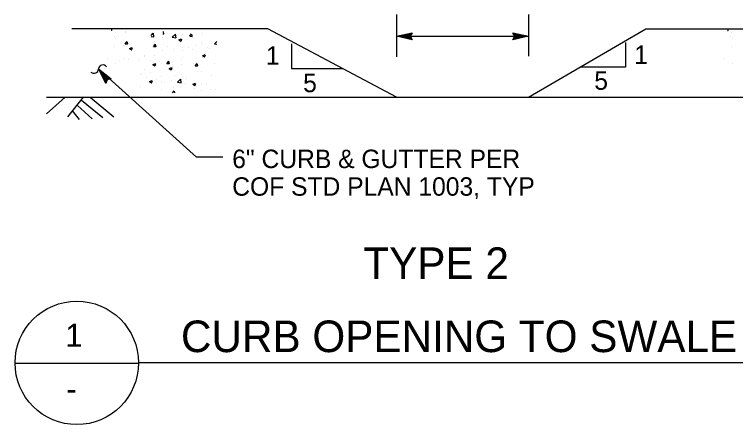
# Model space of a CAD drawing. Extents: x 6710407 to 6714861, y 1868090 to 1871317.
# Drawn here: x 6712799.3 to 6713073.3, y 1871028.4 to 1871184.2 of the extents above; entities that cross this region are included whole.
import ezdxf

# ---------------------------------------------------------------- set-up
doc = ezdxf.new("R2010")
doc.units = 0
doc.layers.add('Nongeo Data(60)', color=7, linetype='Continuous')

msp = doc.modelspace()

# ---------------------------------------------------------------- linework, layer by layer
at = {"layer": 'Nongeo Data(60)'}
for p, q in [((6712944.41, 1871184.22), (6712944.41, 1871168.1)), ((6712994.6, 1871184.22), (6712994.6, 1871168.3)), ((6712895.62, 1871178.75), (6712821.15, 1871178.75)), ((6712836.28, 1871178.15), (6712836.23, 1871178.52)), ((6712944.41, 1871152.78), (6712895.62, 1871178.75)), ((6712994.6, 1871152.78), (6713039.22, 1871178.75)), ((6713039.22, 1871178.75), (6713138.24, 1871178.75)), ((6713070.54, 1871178.07), (6713070.49, 1871178.43)), ((6712836, 1871178.25), (6712836.19, 1871178.22)), ((6712837.24, 1871175.77), (6712837.24, 1871175.77)), ((6712837.58, 1871177.43), (6712837.58, 1871177.43)), ((6712841.34, 1871177.92), (6712841.34, 1871177.92)), ((6712841.43, 1871177.31), (6712841.43, 1871177.31)), ((6712851.18, 1871176.27), (6712852.04, 1871177.16)), ((6712851.18, 1871175.89), (6712852.2, 1871175.73)), ((6712852.29, 1871175.67), (6712852.12, 1871177.09)), ((6712855.68, 1871176.84), (6712856.01, 1871176.81)), ((6712856.1, 1871176.75), (6712855.92, 1871177.69)), ((6712859.27, 1871175.54), (6712860.43, 1871176.75)), ((6712860.68, 1871175.27), (6712860.52, 1871176.69)), ((6712863.3, 1871176.54), (6712863.3, 1871176.54)), ((6712865.88, 1871175.95), (6712866.6, 1871176.81)), ((6712865.88, 1871175.95), (6712866.77, 1871175.87)), ((6712866.85, 1871175.81), (6712866.68, 1871176.75)), ((6712867.07, 1871176.38), (6712867.07, 1871176.38)), ((6712870.83, 1871176.87), (6712870.83, 1871176.87)), ((6712944.41, 1871175.91), (6712950.41, 1871177.24)), ((6712950.41, 1871174.57), (6712944.41, 1871175.91)), ((6712944.41, 1871175.91), (6712944.41, 1871175.91)), ((6712944.41, 1871175.91), (6712994.6, 1871175.91)), ((6712950.19, 1871174.92), (6712945.79, 1871175.9)), ((6712945.8, 1871175.91), (6712950.17, 1871176.88)), ((6712947.17, 1871175.9), (6712950, 1871176.53)), ((6712949.96, 1871175.28), (6712947.17, 1871175.9)), ((6712948.55, 1871175.9), (6712949.76, 1871176.17)), ((6712949.78, 1871175.63), (6712948.55, 1871175.9)), ((6712950.41, 1871177.24), (6712949.61, 1871175.91)), ((6712949.61, 1871175.91), (6712950.41, 1871174.57)), ((6712950.41, 1871177.24), (6712950.41, 1871177.24)), ((6712989.4, 1871175.91), (6712988.6, 1871177.25)), ((6712988.6, 1871177.25), (6712988.6, 1871177.25)), ((6712988.6, 1871177.25), (6712994.6, 1871175.91)), ((6712994.6, 1871175.91), (6712988.6, 1871174.58)), ((6712988.6, 1871174.58), (6712989.4, 1871175.91)), ((6712988.81, 1871176.89), (6712993.22, 1871175.91)), ((6712993.2, 1871175.9), (6712988.83, 1871174.93)), ((6712991.83, 1871175.91), (6712989.01, 1871175.28)), ((6712989.05, 1871176.53), (6712991.83, 1871175.91)), ((6712989.22, 1871176.18), (6712990.45, 1871175.91)), ((6712990.45, 1871175.91), (6712989.24, 1871175.64)), ((6712994.6, 1871175.91), (6712994.6, 1871175.91)), ((6713070.26, 1871178.16), (6713070.45, 1871178.13)), ((6713071.5, 1871175.68), (6713071.5, 1871175.68)), ((6713071.84, 1871177.34), (6713071.84, 1871177.34)), ((6712837.79, 1871175.13), (6712837.79, 1871175.13)), ((6712840.95, 1871173.11), (6712840.95, 1871173.11)), ((6712841.38, 1871173.02), (6712842.1, 1871173.88)), ((6712841.38, 1871173.02), (6712842.27, 1871172.94)), ((6712842.36, 1871172.88), (6712842.18, 1871173.82)), ((6712852.14, 1871172.08), (6712852.86, 1871172.94)), ((6712852.55, 1871174), (6712852.55, 1871174)), ((6712855.72, 1871175.58), (6712855.72, 1871175.58)), ((6712857.6, 1871175.13), (6712857.6, 1871175.13)), ((6712859.27, 1871175.54), (6712860.6, 1871175.33)), ((6712861.75, 1871174.59), (6712862.8, 1871174.99)), ((6712861.75, 1871174.59), (6712862.49, 1871174.09)), ((6712862.31, 1871173.7), (6712862.31, 1871173.7)), ((6712862.58, 1871174.03), (6712862.88, 1871174.93)), ((6712870.32, 1871173.37), (6712870.32, 1871173.37)), ((6712875.27, 1871173.05), (6712876.13, 1871173.94)), ((6712875.27, 1871173.05), (6712876.13, 1871172.92)), ((6712904.53, 1871173.06), (6712904.53, 1871163.69)), ((6712950.41, 1871174.57), (6712950.41, 1871174.57)), ((6712988.6, 1871174.58), (6712988.6, 1871174.58)), ((6713031.49, 1871173.53), (6713031.49, 1871164.15)), ((6713072.05, 1871175.04), (6713072.05, 1871175.04)), ((6712837.39, 1871172.01), (6712837.39, 1871172.01)), ((6712840.84, 1871172.48), (6712840.84, 1871172.48)), ((6712841.24, 1871172.32), (6712841.24, 1871172.32)), ((6712842.98, 1871171.26), (6712844.03, 1871171.66)), ((6712842.98, 1871171.26), (6712843.73, 1871170.76)), ((6712843.07, 1871172.75), (6712843.07, 1871172.75)), ((6712843.81, 1871170.7), (6712844.11, 1871171.6)), ((6712852.14, 1871172.08), (6712853.03, 1871172)), ((6712853.11, 1871171.94), (6712852.94, 1871172.88)), ((6712855.54, 1871170.59), (6712855.54, 1871170.59)), ((6712857.46, 1871172.03), (6712857.46, 1871172.03)), ((6712859.62, 1871170.98), (6712859.62, 1871170.98)), ((6712863.11, 1871171.55), (6712863.11, 1871171.55)), ((6712863.13, 1871170.46), (6712863.13, 1871170.46)), ((6712865.47, 1871171.69), (6712865.47, 1871171.69)), ((6712866.88, 1871170.95), (6712866.88, 1871170.95)), ((6712868.37, 1871172.48), (6712868.37, 1871172.48)), ((6712870.9, 1871172.67), (6712870.9, 1871172.67)), ((6712872.56, 1871171.7), (6712872.56, 1871171.7)), ((6712873.48, 1871171.35), (6712873.48, 1871171.35)), ((6713071.65, 1871171.92), (6713071.65, 1871171.92)), ((6712834.8, 1871167.5), (6712834.8, 1871167.5)), ((6712848.6, 1871168.08), (6712848.6, 1871168.08)), ((6712848.85, 1871168.45), (6712848.85, 1871168.45)), ((6712852.36, 1871168.58), (6712852.36, 1871168.58)), ((6712863.21, 1871167.69), (6712863.21, 1871167.69)), ((6712870.7, 1871168.55), (6712871.75, 1871168.95)), ((6712870.7, 1871168.55), (6712871.45, 1871168.05)), ((6712870.72, 1871167.68), (6712870.72, 1871167.68)), ((6712871.53, 1871167.99), (6712871.83, 1871168.89)), ((6712871.96, 1871169.19), (6712871.96, 1871169.19)), ((6712837.82, 1871165.73), (6712837.82, 1871165.73)), ((6712839.13, 1871166.84), (6712839.13, 1871166.84)), ((6712841.06, 1871167.32), (6712841.06, 1871167.32)), ((6712842.81, 1871167.16), (6712842.81, 1871167.16)), ((6712846.57, 1871167.23), (6712846.57, 1871167.23)), ((6712850.82, 1871166.82), (6712850.82, 1871166.82)), ((6712851.93, 1871165.22), (6712852.98, 1871165.62)), ((6712851.93, 1871165.22), (6712852.68, 1871164.72)), ((6712852.76, 1871164.66), (6712853.07, 1871165.56)), ((6712854.46, 1871166.19), (6712854.46, 1871166.19)), ((6712855.35, 1871165.59), (6712855.35, 1871165.59)), ((6712857.2, 1871165.6), (6712857.92, 1871166.47)), ((6712857.2, 1871165.6), (6712858.1, 1871165.53)), ((6712858.18, 1871165.47), (6712858, 1871166.41)), ((6712859.32, 1871166.08), (6712859.32, 1871166.08)), ((6712862.93, 1871166.55), (6712862.93, 1871166.55)), ((6712862.94, 1871165.04), (6712862.94, 1871165.04)), ((6712867.33, 1871165.74), (6712867.33, 1871165.74)), ((6712867.96, 1871164.66), (6712868.68, 1871165.52)), ((6712868.62, 1871165.79), (6712868.62, 1871165.79)), ((6712868.94, 1871164.52), (6712868.76, 1871165.46)), ((6712875.34, 1871165.4), (6712875.34, 1871165.4)), ((6713069.06, 1871167.41), (6713069.06, 1871167.41)), ((6713072.08, 1871165.64), (6713072.08, 1871165.64)), ((6712868.52, 1871129.98), (6712831.25, 1871163.5)), ((6712834.01, 1871158.01), (6712831.25, 1871163.5)), ((6712831.25, 1871163.5), (6712831.25, 1871163.5)), ((6712831.25, 1871163.5), (6712836.08, 1871159.7)), ((6712834.15, 1871158.4), (6712832.12, 1871162.43)), ((6712832.13, 1871162.43), (6712835.65, 1871159.66)), ((6712833.39, 1871163.51), (6712833.42, 1871163.54)), ((6712848.67, 1871163.46), (6712848.67, 1871163.46)), ((6712850.99, 1871162.07), (6712850.99, 1871162.07)), ((6712858.1, 1871163.71), (6712859.15, 1871164.11)), ((6712858.1, 1871163.71), (6712858.84, 1871163.21)), ((6712858.93, 1871163.15), (6712859.23, 1871164.06)), ((6712859.18, 1871164.54), (6712859.18, 1871164.54)), ((6712867.96, 1871164.66), (6712868.85, 1871164.58)), ((6712868.94, 1871162.44), (6712868.94, 1871162.44)), ((6712870.54, 1871162.68), (6712870.54, 1871162.68)), ((6712904.53, 1871163.69), (6712923.92, 1871163.69)), ((6713031.49, 1871164.15), (6713014.13, 1871164.15)), ((6712834.28, 1871158.81), (6712832.99, 1871161.36)), ((6712832.99, 1871161.36), (6712835.27, 1871159.57)), ((6712834.43, 1871159.17), (6712833.87, 1871160.29)), ((6712833.87, 1871160.29), (6712834.84, 1871159.53)), ((6712834.54, 1871159.48), (6712834.01, 1871158.01)), ((6712836.08, 1871159.7), (6712834.54, 1871159.48)), ((6712836.08, 1871159.7), (6712836.08, 1871159.7)), ((6712847.23, 1871161.58), (6712847.23, 1871161.58)), ((6712847.48, 1871161.94), (6712847.48, 1871161.94)), ((6712849.45, 1871160.32), (6712849.45, 1871160.32)), ((6712853.1, 1871159.68), (6712853.1, 1871159.68)), ((6712855.17, 1871160.6), (6712855.17, 1871160.6)), ((6712860.19, 1871160.94), (6712860.19, 1871160.94)), ((6712861.26, 1871158.44), (6712862.42, 1871159.66)), ((6712862.67, 1871158.17), (6712862.51, 1871159.6)), ((6712862.75, 1871161.56), (6712862.75, 1871161.56)), ((6712864.67, 1871159.87), (6712864.67, 1871159.87)), ((6712874.14, 1871161.12), (6712874.14, 1871161.12)), ((6712834.01, 1871158.01), (6712834.01, 1871158.01)), ((6712847.3, 1871156.95), (6712847.3, 1871156.95)), ((6712850.56, 1871158.71), (6712851.61, 1871159.12)), ((6712850.56, 1871158.71), (6712851.31, 1871158.21)), ((6712851.39, 1871158.15), (6712851.7, 1871159.06)), ((6712855.23, 1871158.63), (6712855.23, 1871158.63)), ((6712856.4, 1871158.42), (6712856.4, 1871158.42)), ((6712858.99, 1871159.12), (6712858.99, 1871159.12)), ((6712861.26, 1871158.44), (6712862.59, 1871158.23)), ((6712862.57, 1871156.57), (6712862.57, 1871156.57)), ((6712864.41, 1871158.08), (6712864.41, 1871158.08)), ((6712867.05, 1871157.67), (6712868.1, 1871158.08)), ((6712867.05, 1871157.67), (6712867.8, 1871157.17)), ((6712867.88, 1871157.11), (6712868.18, 1871158.02)), ((6712870.36, 1871157.69), (6712870.36, 1871157.69)), ((6712872.42, 1871157.74), (6712872.42, 1871157.74)), ((6712854.99, 1871155.6), (6712854.99, 1871155.6)), ((6712859.34, 1871154.4), (6712860, 1871155.18)), ((6712859.57, 1871156.4), (6712859.57, 1871156.4)), ((6712860.22, 1871154.4), (6712860.08, 1871155.12)), ((6712867.57, 1871156.06), (6712867.57, 1871156.06)), ((6712870.2, 1871155.2), (6712870.2, 1871155.2)), ((6712873.95, 1871155.69), (6712873.95, 1871155.69)), ((6712875.58, 1871155.72), (6712875.58, 1871155.72)), ((6712818.58, 1871152.8), (6712811.46, 1871146.46)), ((6712811.46, 1871152.78), (6712944.41, 1871152.78)), ((6712811.46, 1871152.78), (6712861.46, 1871152.78)), ((6712825.34, 1871152.75), (6712819.47, 1871145.27)), ((6712824.76, 1871151.63), (6712832.82, 1871145)), ((6712828.08, 1871152.72), (6712837.09, 1871145.31)), ((6712944.41, 1871152.78), (6713011.49, 1871152.78)), ((6712994.6, 1871152.78), (6713132.67, 1871152.78)), ((6712823.29, 1871149.57), (6712828.79, 1871144.56)), ((6712821.34, 1871147.42), (6712823.92, 1871144.26)), ((6712878.52, 1871129.98), (6712868.52, 1871129.98)), ((6712799.28, 1871051.75), (6712846.41, 1871051.75)), ((6713151.8, 1871051.81), (6712846.41, 1871051.81))]:
    msp.add_line(p, q, dxfattribs=at)
msp.add_circle((6712822.97, 1871051.81), 23.44, dxfattribs=at)
for centre, radius, start, end in [((6712832.87, 1871163.41), 1.62, 31.3389, 176.747), ((6712829.52, 1871163.6), 1.73, 227.6526, 356.747)]:
    msp.add_arc(centre, radius, start, end, dxfattribs=at)

# ---------------------------------------------------------------- texts
for s, height, p in [('1', 7, (6712894.82, 1871165.11)), ('1', 7, (6713034.77, 1871165.42)), ('5', 7, (6713019.6, 1871155.59)), ('5', 7, (6712908.98, 1871154.68)), ('6" CURB & GUTTER PER', 7, (6712882.03, 1871125.84)), ('COF STD PLAN 1003, TYP', 7, (6712882.03, 1871115.34)), ('TYPE 2', 12, (6712931.85, 1871083.7)), ('1', 8.75, (6712818.65, 1871057.95)), ('CURB OPENING TO SWALE', 12, (6712862.56, 1871055.91)), ('-', 8.75, (6712818.99, 1871037.65))]:
    msp.add_text(s, height=height, dxfattribs=at).set_placement(p)

doc.saveas('drawing.dxf')
